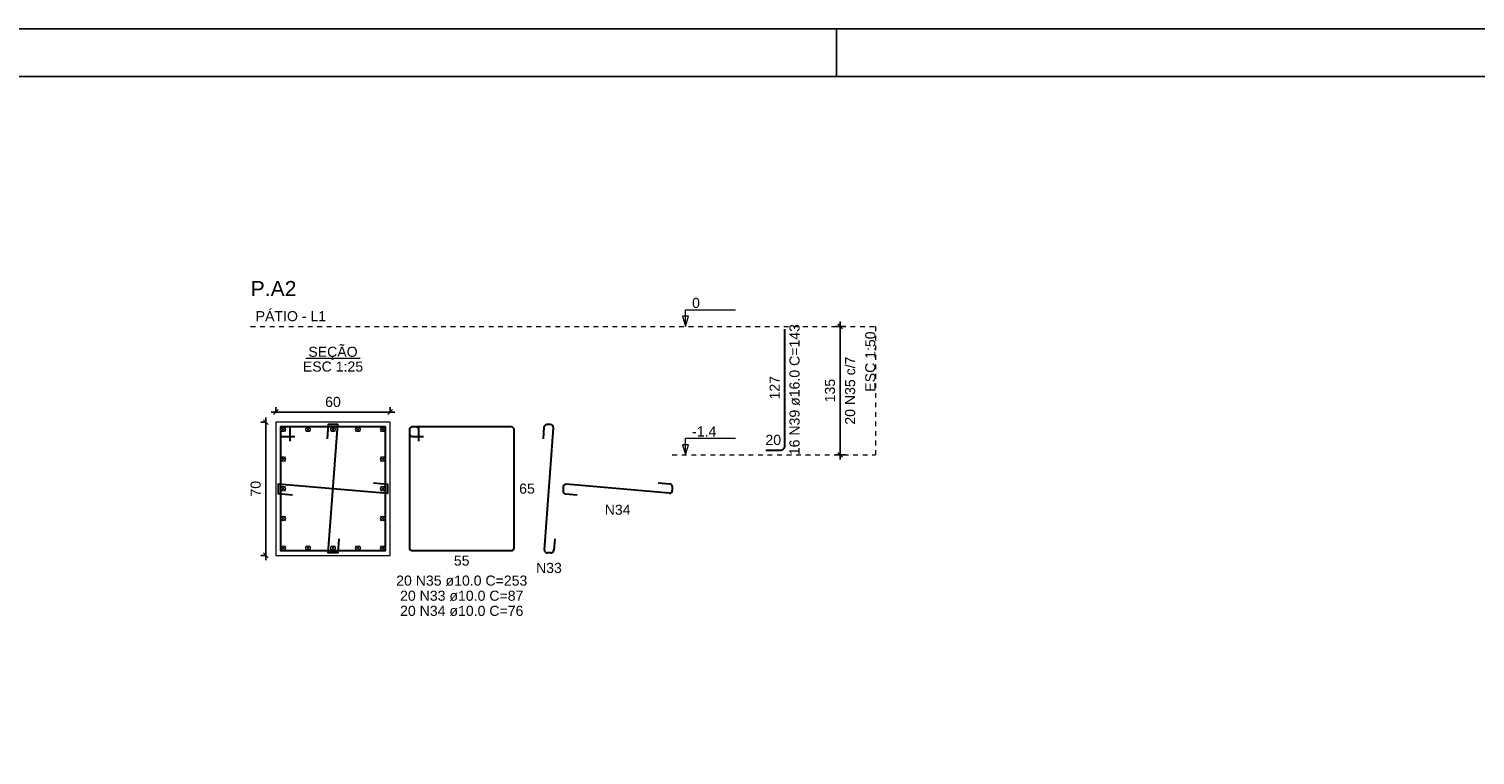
# Model space of a CAD drawing. Header units: millimetres. Extents: x 10 to 1250, y -62 to 528.
# Tile 332 of 656: x 576 to 606, y 113 to 128. Entities that reach past the tile are written whole.
import ezdxf

# ---------------------------------------------------------------- set-up
doc = ezdxf.new("R2010")
doc.units = ezdxf.units.MM
doc.header["$LTSCALE"] = 0.05
doc.linetypes.add('DOT', pattern=[6.35, 0, -6.35])
for name, color, linetype, lineweight in [('Descrição da armadura', 7, 'Continuous', 5), ('DT-Barras na forma', 2, 'Continuous', 30), ('DT-Barras no corte', 5, 'Continuous', 5), ('DT-Barras rebatidas', 2, 'Continuous', 30), ('DT-Cotas', 9, 'Continuous', 5), ('DT-Forma', 5, 'Continuous', 5), ('DT-Pontilhado', 9, 'DOT', 5), ('DT-Textos', 7, 'Continuous', 5), ('DT-Título', 3, 'Continuous', 20), ('Textos armaduras', 7, 'Continuous', 5)]:
    doc.layers.add(name, color=color, linetype=linetype, lineweight=lineweight)
doc.layers.add('FOLHA_PADRÃO', color=7, linetype='Continuous')
doc.styles.add('Arial', font='arial.ttf')
doc.styles.get("Standard").update_dxf_attribs({"font": 'arial.ttf'})
doc.dimstyles.new('UM_25.000000', dxfattribs={"dimtxt": 0.18, "dimasz": 0.1, "dimexe": 0.1, "dimexo": 0.2, "dimgap": 0, "dimtad": 1, "dimtih": 1, "dimtoh": 1, "dimdec": 1, "dimlfac": 25, "dimzin": 0, "dimdsep": 46, "dimtxsty": 'Standard', "dimcen": 0.09, "dimdle": 0.1, "dimadec": 1, "dimazin": 2, "dimtfac": 1, "dimtdec": 4, "dimtofl": 0, "dimtmove": 0, "dimatfit": 3, "dimfxl": 1, "dimtolj": 1, "dimarcsym": 0})
doc.dimstyles.new('UM_50.000000', dxfattribs={"dimtxt": 0.18, "dimasz": 0.1, "dimexe": 0.1, "dimexo": 0.2, "dimgap": 0.1, "dimtad": 1, "dimdec": 1, "dimlfac": 50, "dimzin": 0, "dimdsep": 46, "dimtxsty": 'Standard', "dimblk": 'OBLIQUE', "dimcen": 0.09, "dimdle": 0.1, "dimadec": 1, "dimazin": 2, "dimtfac": 1, "dimtdec": 1, "dimtofl": 0, "dimtmove": 0, "dimatfit": 3, "dimldrblk": 'OBLIQUE', "dimfxl": 1, "dimtolj": 1, "dimarcsym": 1})

# ---------------------------------------------------------------- blocks, each defined once
blk = doc.blocks.new('A1EST. 1500')
at = {"layer": 'FOLHA_PADRÃO', "color": 1, "linetype": 'Continuous'}
for p, q in [((150.008, 59.4), (0, 59.4)), ((113.5, 58.4), (113.5, 59.4))]:
    blk.add_line(p, q, dxfattribs=at)
at = {"layer": 'FOLHA_PADRÃO', "color": 6, "linetype": 'Continuous'}
blk.add_lwpolyline([(149, 58.4), (149, 1), (1, 1), (1, 58.4), (149, 58.4)], dxfattribs=at)
blk = doc.blocks.new('_Oblique')
at = {"color": 0, "linetype": 'ByBlock', "lineweight": -2}
blk.add_line((-0.5, -0.5), (0.5, 0.5), dxfattribs=at)
blk = doc.blocks.new('*D883')
at = {"layer": 'Defpoints', "color": 0, "transparency": 16777216}
for p in [(580.943, 119.67), (580.731, 116.87), (580.943, 116.87)]:
    blk.add_point(p, dxfattribs=at)
at = {"layer": 'DT-Cotas', "color": 0, "lineweight": -2, "transparency": 16777216}
for p, q in [((580.731, 119.77), (580.731, 116.77)), ((580.743, 119.67), (580.631, 119.67)), ((580.743, 116.87), (580.631, 116.87))]:
    blk.add_line(p, q, dxfattribs=at)
at = {"layer": 'DT-Cotas', "color": 0, "lineweight": -2, "transparency": 16777216, "xscale": 0.1, "yscale": 0.1, "zscale": 0.1}
for p, rotation in [((580.731, 119.67), 90), ((580.731, 116.87), 270)]:
    blk.add_blockref('_Oblique', p, dxfattribs=dict(at, rotation=rotation))
at = {"layer": 'DT-Cotas', "transparency": 16777216, "insert": (580.52, 118.27), "char_height": 0.2118, "attachment_point": 5, "rotation": 90, "style": 'Arial'}
blk.add_mtext('\\A1;70', dxfattribs=at)
blk = doc.blocks.new('*D884')
at = {"layer": 'Defpoints', "color": 0, "transparency": 16777216}
for p in [(583.343, 119.882), (580.943, 119.67), (583.343, 119.67)]:
    blk.add_point(p, dxfattribs=at)
at = {"layer": 'DT-Cotas', "color": 0, "lineweight": -2, "transparency": 16777216}
for p, q in [((580.943, 119.87), (580.943, 119.982)), ((583.343, 119.87), (583.343, 119.982)), ((580.843, 119.882), (583.443, 119.882))]:
    blk.add_line(p, q, dxfattribs=at)
at = {"layer": 'DT-Cotas', "color": 0, "lineweight": -2, "transparency": 16777216, "xscale": 0.1, "yscale": 0.1, "zscale": 0.1, "rotation": 180}
blk.add_blockref('_Oblique', (580.943, 119.882), dxfattribs=at)
at = {"layer": 'DT-Cotas', "color": 0, "lineweight": -2, "transparency": 16777216, "xscale": 0.1, "yscale": 0.1, "zscale": 0.1}
blk.add_blockref('_Oblique', (583.343, 119.882), dxfattribs=at)
at = {"layer": 'DT-Cotas', "transparency": 16777216, "insert": (582.143, 120.093), "char_height": 0.2118, "attachment_point": 5, "rotation": 0.0057, "style": 'Arial'}
blk.add_mtext('\\A1;60', dxfattribs=at)
blk = doc.blocks.new('*D885')
at = {"layer": 'Defpoints', "color": 0, "transparency": 16777216}
for p in [(592.796, 121.682), (593.114, 121.682), (593.114, 118.982)]:
    blk.add_point(p, dxfattribs=at)
at = {"layer": 'DT-Cotas', "color": 0, "lineweight": -2, "transparency": 16777216}
for p, q in [((592.914, 121.682), (592.696, 121.682)), ((592.796, 118.882), (592.796, 121.782)), ((592.914, 118.982), (592.696, 118.982))]:
    blk.add_line(p, q, dxfattribs=at)
at = {"layer": 'DT-Cotas', "color": 0, "lineweight": -2, "transparency": 16777216, "xscale": 0.1, "yscale": 0.1, "zscale": 0.1}
for p, rotation in [((592.796, 121.682), 90), ((592.796, 118.982), 270)]:
    blk.add_blockref('_Oblique', p, dxfattribs=dict(at, rotation=rotation))
blk = doc.blocks.new('*D886')
at = {"layer": 'Defpoints', "color": 0, "transparency": 16777216}
for p in [(592.796, 121.682), (593.114, 121.682), (593.114, 118.982)]:
    blk.add_point(p, dxfattribs=at)
at = {"layer": 'DT-Cotas', "color": 0, "lineweight": -2, "transparency": 16777216}
for p, q in [((592.914, 121.682), (592.696, 121.682)), ((592.796, 118.882), (592.796, 121.782)), ((592.914, 118.982), (592.696, 118.982))]:
    blk.add_line(p, q, dxfattribs=at)
at = {"layer": 'DT-Cotas', "color": 0, "lineweight": -2, "transparency": 16777216, "xscale": 0.1, "yscale": 0.1, "zscale": 0.1}
for p, rotation in [((592.796, 121.682), 90), ((592.796, 118.982), 270)]:
    blk.add_blockref('_Oblique', p, dxfattribs=dict(at, rotation=rotation))
blk = doc.blocks.new('*D887')
at = {"layer": 'Defpoints', "color": 0, "transparency": 16777216}
for p in [(592.796, 121.682), (593.114, 121.682), (593.114, 118.982)]:
    blk.add_point(p, dxfattribs=at)
at = {"layer": 'DT-Cotas', "color": 0, "lineweight": -2, "transparency": 16777216}
for p, q in [((592.914, 121.682), (592.696, 121.682)), ((592.796, 118.882), (592.796, 121.782)), ((592.914, 118.982), (592.696, 118.982))]:
    blk.add_line(p, q, dxfattribs=at)
at = {"layer": 'DT-Cotas', "color": 0, "lineweight": -2, "transparency": 16777216, "xscale": 0.1, "yscale": 0.1, "zscale": 0.1}
for p, rotation in [((592.796, 121.682), 90), ((592.796, 118.982), 270)]:
    blk.add_blockref('_Oblique', p, dxfattribs=dict(at, rotation=rotation))

msp = doc.modelspace()

# ---------------------------------------------------------------- linework, layer by layer
at = {"layer": 'DT-Barras na forma'}
for points in [[(581.2432, 119.2697), (581.2432, 119.5697), (581.0432, 119.5697), (581.0432, 116.9697), (583.2432, 116.9697), (583.2432, 119.5697), (581.0432, 119.5697), (581.0432, 119.3697), (581.3432, 119.3697)], [(582.2654, 117.2209), (582.2432, 116.9217), (582.0432, 116.9217), (582.2432, 119.6177), (582.0432, 119.6177), (582.021, 119.3185)], [(582.9924, 118.3957), (583.2912, 118.3697), (583.2912, 118.1697), (580.9952, 118.3697), (580.9952, 118.1697), (581.2941, 118.1437)]]:
    msp.add_lwpolyline(points, dxfattribs=at)
at = {"layer": 'DT-Barras no corte'}
for p, q in [((581.0472, 119.4697), (581.1432, 119.5657)), ((581.0472, 119.5657), (581.1432, 119.4697)), ((581.5712, 119.4697), (581.6672, 119.5657)), ((581.5712, 119.5657), (581.6672, 119.4697)), ((582.0952, 119.4697), (582.1912, 119.5657)), ((582.0952, 119.5657), (582.1912, 119.4697)), ((582.6192, 119.4697), (582.7152, 119.5657)), ((582.6192, 119.5657), (582.7152, 119.4697)), ((583.1432, 119.4697), (583.2392, 119.5657)), ((583.1432, 119.5657), (583.2392, 119.4697)), ((581.0472, 118.8457), (581.1432, 118.9417)), ((581.0472, 118.9417), (581.1432, 118.8457)), ((583.1432, 118.8457), (583.2392, 118.9417)), ((583.1432, 118.9417), (583.2392, 118.8457)), ((581.0472, 118.2217), (581.1432, 118.3177)), ((581.0472, 118.3177), (581.1432, 118.2217)), ((583.1432, 118.2217), (583.2392, 118.3177)), ((583.1432, 118.3177), (583.2392, 118.2217)), ((581.0472, 117.5977), (581.1432, 117.6937)), ((581.0472, 117.6937), (581.1432, 117.5977)), ((583.1432, 117.5977), (583.2392, 117.6937)), ((583.1432, 117.6937), (583.2392, 117.5977)), ((581.0472, 116.9737), (581.1432, 117.0697)), ((581.0472, 117.0697), (581.1432, 116.9737)), ((581.5712, 116.9737), (581.6672, 117.0697)), ((581.5712, 117.0697), (581.6672, 116.9737)), ((582.0952, 116.9737), (582.1912, 117.0697)), ((582.0952, 117.0697), (582.1912, 116.9737)), ((582.6192, 116.9737), (582.7152, 117.0697)), ((582.6192, 117.0697), (582.7152, 116.9737)), ((583.1432, 116.9737), (583.2392, 117.0697)), ((583.1432, 117.0697), (583.2392, 116.9737))]:
    msp.add_line(p, q, dxfattribs=at)
for centre in [(581.0952, 119.5177), (581.6192, 119.5177), (582.1432, 119.5177), (582.6672, 119.5177), (583.1912, 119.5177), (581.0952, 118.8937), (583.1912, 118.8937), (581.0952, 118.2697), (583.1912, 118.2697), (581.0952, 117.6457), (583.1912, 117.6457), (581.0952, 117.0217), (581.6192, 117.0217), (582.1432, 117.0217), (582.6672, 117.0217), (583.1912, 117.0217)]:
    msp.add_circle(centre, 0.048, dxfattribs=at)
at = {"layer": 'DT-Barras rebatidas'}
for p, q in [((591.6314, 119.1618), (591.6314, 121.6238)), ((583.7478, 119.5097), (583.7478, 117.0297)), ((583.7478, 119.5097), (583.7478, 119.4297)), ((583.8878, 119.5697), (583.8078, 119.5697)), ((585.8878, 119.5697), (583.8078, 119.5697)), ((583.9478, 119.2697), (583.9478, 119.5097)), ((585.9478, 117.0297), (585.9478, 119.5097)), ((586.575, 119.5621), (586.5569, 119.3185)), ((586.5839, 116.9861), (586.7744, 119.5533)), ((586.7145, 119.6177), (586.6349, 119.6177)), ((583.8078, 119.3697), (584.0478, 119.3697)), ((591.2314, 119.0818), (591.5514, 119.0818)), ((586.9746, 118.3043), (586.9746, 118.2247)), ((587.0294, 118.1649), (587.2735, 118.1437)), ((589.2054, 118.1754), (587.0398, 118.364)), ((588.9718, 118.3957), (589.2158, 118.3745)), ((589.2706, 118.3147), (589.2706, 118.2352)), ((583.8078, 116.9697), (585.8878, 116.9697)), ((586.8013, 117.2209), (586.7833, 116.9773)), ((586.7234, 116.9217), (586.6438, 116.9217))]:
    msp.add_line(p, q, dxfattribs=at)
for centre, radius, start, end in [((583.8078, 119.5097), 0.06, 90, 180), ((583.8078, 119.5097), 0.06, 90, 180), ((583.8078, 119.4297), 0.06, 180, 270), ((583.8878, 119.5097), 0.06, 0, 90), ((585.8878, 119.5097), 0.06, 0, 90), ((586.6349, 119.5577), 0.06, 90, 175.75734), ((586.7145, 119.5577), 0.06, 355.75734, 90), ((591.5514, 119.1618), 0.08, 270, 0), ((587.0346, 118.3043), 0.06, 85.02164, 180), ((587.0346, 118.2247), 0.06, 180, 265.02164), ((589.2106, 118.2352), 0.06, 265.02164, 0), ((589.2106, 118.3147), 0.06, 0, 85.02164), ((583.8078, 117.0297), 0.06, 180, 270), ((585.8878, 117.0297), 0.06, 270, 0), ((586.6438, 116.9817), 0.06, 175.75734, 270), ((586.7234, 116.9817), 0.06, 270, 355.75734)]:
    msp.add_arc(centre, radius, start, end, dxfattribs=at)
at = {"layer": 'DT-Forma'}
msp.add_lwpolyline([(580.9432, 116.8697), (583.3432, 116.8697), (583.3432, 119.6697), (580.9432, 119.6697), (580.9432, 116.8697)], close=True, dxfattribs=at)
at = {"layer": 'DT-Pontilhado', "ltscale": 0.2}
for p, q in [((580.4137, 121.6818), (593.5376, 121.6818)), ((593.5376, 121.6818), (593.5376, 118.9818)), ((589.2706, 118.9818), (593.5376, 118.9818))]:
    msp.add_line(p, q, dxfattribs=at)
at = {"layer": 'DT-Textos'}
msp.add_line((581.571, 121.0146), (582.7154, 121.0146), dxfattribs=at)
for points in [[(589.546, 121.6818), (589.6095, 121.8936), (589.4824, 121.8936), (589.546, 121.6818), (589.546, 122.0318), (590.596, 122.0318)], [(589.546, 118.9818), (589.6095, 119.1936), (589.4824, 119.1936), (589.546, 118.9818), (589.546, 119.3318), (590.596, 119.3318)]]:
    msp.add_lwpolyline(points, dxfattribs=at)

# ---------------------------------------------------------------- block references
msp.add_blockref('A1EST. 1500', (479.22, 68.5322))

# ---------------------------------------------------------------- texts
at = {"layer": 'Descrição da armadura', "linetype": 'Continuous', "char_height": 0.2118, "attachment_point": 8, "rotation": 90, "line_spacing_factor": 0.798, "style": 'Arial'}
for s, insert, width in [('16 N39 ø16.0 C=143', (591.9491, 120.3528), 5.524605), ('20 N35 c/7', (593.114, 120.3318), 2.869342)]:
    msp.add_mtext(s, dxfattribs=dict(at, insert=insert, width=width))
at = {"layer": 'Descrição da armadura', "linetype": 'Continuous', "char_height": 0.2118, "attachment_point": 8, "line_spacing_factor": 0.798, "style": 'Arial'}
for s, insert, width in [('N34', (588.1226, 117.7201), 1.088351), ('N33', (586.6791, 116.4981), 1.088351), ('20 N35 ø10.0 C=253', (584.8478, 116.2284), 5.524605), ('20 N33 ø10.0 C=87', (584.8478, 115.9107), 5.130386), ('20 N34 ø10.0 C=76', (584.8478, 115.593), 5.130386)]:
    msp.add_mtext(s, dxfattribs=dict(at, insert=insert, width=width))
at = {"layer": 'DT-Cotas', "linetype": 'Continuous', "insert": (592.6904, 120.3318), "char_height": 0.2118, "width": 0.989858, "attachment_point": 8, "rotation": 90, "line_spacing_factor": 0.798, "style": 'Arial'}
msp.add_mtext('135', dxfattribs=at)
at = {"layer": 'DT-Textos', "linetype": 'Continuous', "char_height": 0.2118, "line_spacing_factor": 0.798, "style": 'Arial'}
for s, insert, width, attachment_point in [('PÁTIO - L1', (580.5196, 121.7877), 2.930546, 7), ('SEÇÃO', (582.1431, 120.9768), 2.051353, 8), ('ESC 1:25', (582.1432, 120.7287), 2.507973, 8)]:
    msp.add_mtext(s, dxfattribs=dict(at, insert=insert, width=width, attachment_point=attachment_point))
at = {"layer": 'DT-Textos', "char_height": 0.2118, "attachment_point": 7, "line_spacing_factor": 0.798, "style": 'Arial'}
for s, insert, width in [('0', (589.686, 122.0668), 0.325871), ('-1.4', (589.686, 119.3668), 1.009655)]:
    msp.add_mtext(s, dxfattribs=dict(at, insert=insert, width=width))
at = {"layer": 'DT-Textos', "linetype": 'Continuous', "insert": (593.5376, 121.5759), "char_height": 0.2118, "width": 2.507973, "attachment_point": 9, "rotation": 90, "line_spacing_factor": 0.798, "style": 'Arial'}
msp.add_mtext('ESC 1:50', dxfattribs=at)
at = {"layer": 'DT-Título', "linetype": 'Continuous', "insert": (580.4137, 122.3172), "char_height": 0.3177, "width": 2.117157, "attachment_point": 7, "line_spacing_factor": 0.798, "style": 'Arial'}
msp.add_mtext('P.A2', dxfattribs=at)
at = {"layer": 'Textos armaduras', "linetype": 'Continuous', "insert": (591.5255, 120.1453), "char_height": 0.2118, "width": 0.989858, "attachment_point": 7, "rotation": 90, "line_spacing_factor": 0.798, "style": 'Arial'}
msp.add_mtext('127', dxfattribs=at)
at = {"layer": 'Textos armaduras', "linetype": 'Continuous', "char_height": 0.2118, "width": 0.659905, "attachment_point": 7, "line_spacing_factor": 0.798, "style": 'Arial'}
for s, insert in [('20', (591.2264, 119.1877)), ('65', (586.0537, 118.1638)), ('55', (584.6828, 116.652))]:
    msp.add_mtext(s, dxfattribs=dict(at, insert=insert))

# ---------------------------------------------------------------- dimensions: what is measured, and where the dimension line sits
at = {"layer": 'DT-Cotas'}
for picture in ['*D885', '*D886', '*D887']:
    dim = msp.add_linear_dim(base=(592.7963, 121.6818), p1=(593.114, 118.9818), p2=(593.114, 121.6818), angle=90, text=' ', dimstyle='UM_50.000000', override={"dimtxt": 0.2118, "dimasz": 0.1, "dimexe": 0.1, "dimexo": 0.2, "dimtad": 1, "dimtih": 0, "dimtoh": 0, "dimdec": 1, "dimlfac": 50, "dimzin": 8, "dimtxsty": 'Arial', "dimblk": 'Oblique', "dimblk1": 'Oblique', "dimblk2": 'Oblique', "dimsah": 1, "dimdle": 0.1, "dimse1": 0, "dimse2": 0, "dimclrt": 256, "dimadec": 1, "dimazin": 3, "dimtmove": 2, "dimldrblk": 'Oblique'}, dxfattribs=at)
    dim.commit()
    dim.dimension.update_dxf_attribs({"geometry": picture, "text_midpoint": (592.5845, 120.3318), "dimtype": 160, "text_rotation": 90})
dim = msp.add_linear_dim(base=(583.3432, 119.8815), p1=(580.9432, 119.6697), p2=(583.3432, 119.6697), dimstyle='UM_25.000000', override={"dimtxt": 0.2118, "dimasz": 0.1, "dimexe": 0.1, "dimexo": 0.2, "dimtad": 1, "dimtih": 0, "dimtoh": 0, "dimdec": 1, "dimlfac": 25, "dimzin": 8, "dimtxsty": 'Arial', "dimblk": 'Oblique', "dimblk1": 'Oblique', "dimblk2": 'Oblique', "dimsah": 1, "dimdle": 0.1, "dimse1": 0, "dimse2": 0, "dimclrt": 256, "dimadec": 1, "dimazin": 3, "dimtmove": 2, "dimldrblk": 'Oblique'}, dxfattribs=at)
dim.commit()
dim.dimension.update_dxf_attribs({"geometry": '*D884', "text_midpoint": (582.1432, 120.0933), "dimtype": 160, "text_rotation": 0.00573})
dim = msp.add_linear_dim(base=(580.7314, 116.8697), p1=(580.9432, 119.6697), p2=(580.9432, 116.8697), angle=90, dimstyle='UM_25.000000', override={"dimtxt": 0.2118, "dimasz": 0.1, "dimexe": 0.1, "dimexo": 0.2, "dimtad": 1, "dimtih": 0, "dimtoh": 0, "dimdec": 1, "dimlfac": 25, "dimzin": 8, "dimtxsty": 'Arial', "dimblk": 'Oblique', "dimblk1": 'Oblique', "dimblk2": 'Oblique', "dimsah": 1, "dimdle": 0.1, "dimse1": 0, "dimse2": 0, "dimclrt": 256, "dimadec": 1, "dimazin": 3, "dimtmove": 2, "dimldrblk": 'Oblique'}, dxfattribs=at)
dim.commit()
dim.dimension.update_dxf_attribs({"geometry": '*D883', "text_midpoint": (580.5196, 118.2697), "dimtype": 160, "text_rotation": 90})

doc.saveas('drawing.dxf')
